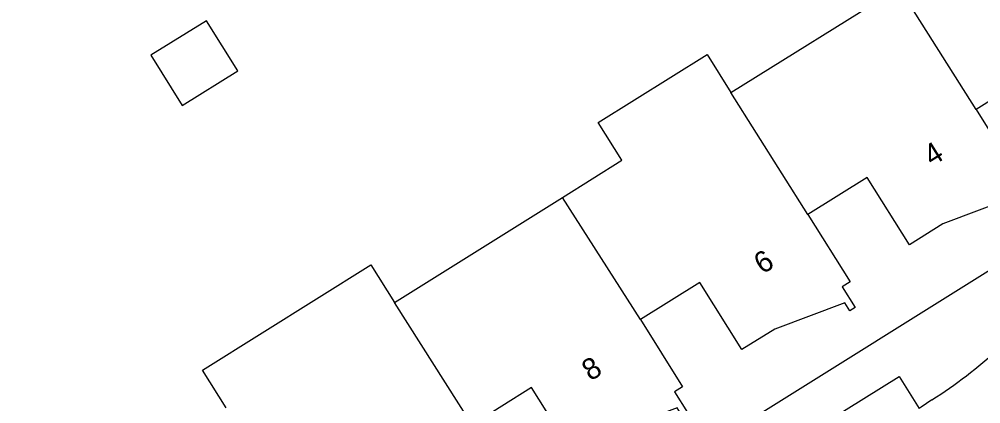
# Model space of a CAD drawing. Extents: x 158838 to 160074, y 386376 to 387776.
# Drawn here: x 159192.17 to 159237.45, y 386915.5 to 386933.61 of the extents above; entities that cross this region are included whole.
import ezdxf

# ---------------------------------------------------------------- set-up
doc = ezdxf.new("R2010")
doc.units = 0
for name, color, linetype in [('IMGEO_Pand', 7, 'Continuous'), ('IMGEO_Pand_nummerreeks', 7, 'Continuous'), ('IMGEO_Rijbaan_lokaal_open', 7, 'Continuous'), ('IMGEO_Voetpad_open', 7, 'Continuous')]:
    doc.layers.add(name, color=color, linetype=linetype)

msp = doc.modelspace()

# ---------------------------------------------------------------- linework, layer by layer
at = {"layer": 'IMGEO_Pand'}
for points in [[(159233.601, 386935.103), (159241.793, 386940.217), (159241.952, 386939.962), (159241.697, 386939.803), (159247.125, 386931.113), (159246.761, 386930.886), (159247.367, 386929.911), (159247.113, 386929.753), (159246.886, 386930.118), (159243.571, 386928.902), (159242, 386927.925), (159240.013, 386931.101), (159237.227, 386929.357)], [(159225.681, 386930.159), (159233.601, 386935.103)], [(159237.227, 386929.357), (159233.601, 386935.103)], [(159198.367, 386931.906), (159199.834, 386929.545), (159202.456, 386931.175), (159200.989, 386933.536), (159198.367, 386931.906)], [(159217.744, 386925.212), (159220.547, 386926.969), (159219.433, 386928.747), (159224.569, 386931.94), (159225.681, 386930.159)], [(159229.309, 386924.403), (159225.681, 386930.159)], [(159237.227, 386929.357), (159239.209, 386926.19), (159238.845, 386925.962), (159239.449, 386924.997), (159239.195, 386924.838), (159238.962, 386925.211), (159235.653, 386923.965), (159234.085, 386922.984), (159232.104, 386926.151), (159229.309, 386924.403)], [(159209.844, 386920.261), (159217.744, 386925.212)], [(159221.417, 386919.464), (159217.744, 386925.212)], [(159229.309, 386924.403), (159231.291, 386921.236), (159230.927, 386921.008), (159231.536, 386920.034), (159231.282, 386919.875), (159231.043, 386920.257), (159227.744, 386919.017), (159226.193, 386918.046), (159224.211, 386921.213), (159221.417, 386919.464)], [(159201.908, 386915.311), (159200.804, 386917.086), (159203.608, 386918.838), (159208.73, 386922.039), (159209.844, 386920.261)], [(159213.501, 386914.511), (159209.844, 386920.261)], [(159221.417, 386919.464), (159223.399, 386916.297), (159223.026, 386916.064), (159223.635, 386915.09), (159223.381, 386914.931), (159223.148, 386915.304), (159219.845, 386914.073), (159218.277, 386913.092), (159216.295, 386916.259), (159213.501, 386914.511)]]:
    msp.add_lwpolyline(points, dxfattribs=at)
at = {"layer": 'IMGEO_Rijbaan_lokaal_open'}
msp.add_lwpolyline([(159235.149, 386915.684), (159234.647, 386915.341), (159234.544, 386915.277)], dxfattribs=at)
msp.add_arc((159222.685, 386935.211), 23.166, 302.5512, 312.3421, dxfattribs=at)
at = {"layer": 'IMGEO_Voetpad_open'}
for points in [[(159250.628, 386929.762), (159178.38, 386884.598)], [(159228.739, 386913.745), (159233.601, 386916.785), (159234.544, 386915.277)]]:
    msp.add_lwpolyline(points, dxfattribs=at)

# ---------------------------------------------------------------- texts
at = {"layer": 'IMGEO_Pand_nummerreeks'}
for s, p in [('4', (159235.155, 386926.657)), ('6', (159227.166, 386921.574)), ('8', (159219.066, 386916.542))]:
    msp.add_text(s, height=1, rotation=32.015, dxfattribs=at).set_placement(p)

doc.saveas('drawing.dxf')
